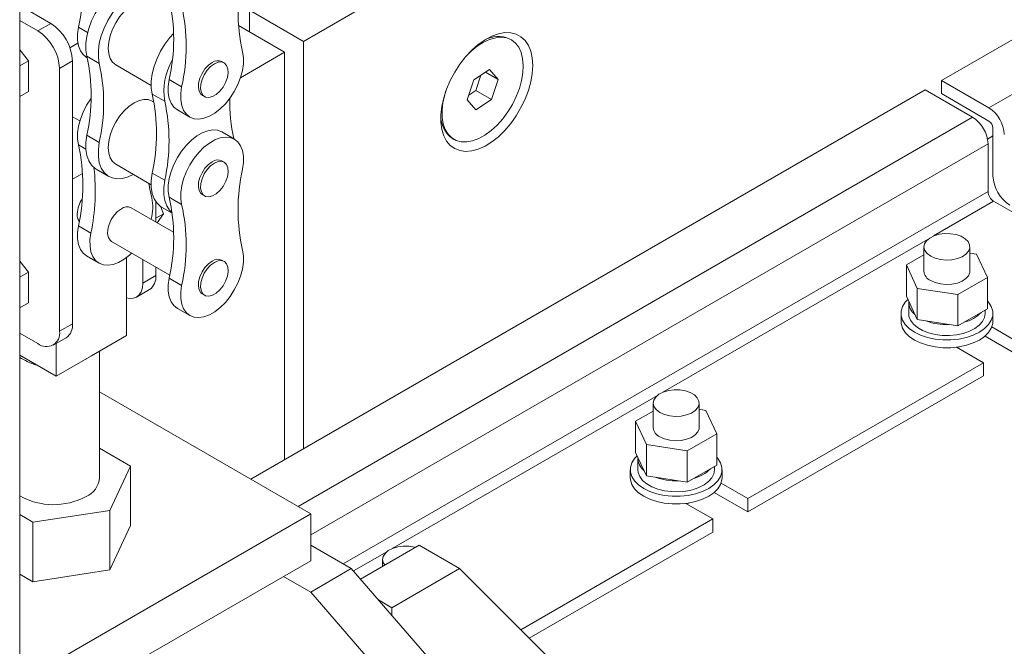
# Model space of a CAD drawing. Header units: millimetres. Extents: x 525 to 29324, y 175 to 20618.
# Tile 448 of 588: x 24869 to 25127, y 12069 to 12233. Entities that reach past the tile are written whole.
import ezdxf

# ---------------------------------------------------------------- set-up
doc = ezdxf.new("R2010")
doc.units = ezdxf.units.MM
doc.linetypes.add('SLD-Continua', pattern=[0])

msp = doc.modelspace()

# ---------------------------------------------------------------- linework, layer by layer
at = {"color": 7, "linetype": 'SLD-Continua', "lineweight": 18, "ltscale": 35}
for p, q in [((25265.52, 12413.29), (24943.55, 12227.46)), ((25265.52, 12413.29), (24943.55, 12227.46)), ((25265.52, 12413.29), (24943.55, 12227.46)), ((24869.42, 11460.08), (24869.42, 12358.39)), ((25161.1, 12246.61), (25110.19, 12217.23)), ((24869.42, 12236.82), (24877.55, 12232.13)), ((24943.55, 12227.46), (24929.41, 12235.63)), ((24929.41, 12235.63), (24929.41, 12229.91)), ((24943.55, 12227.46), (24929.41, 12235.63)), ((24929.41, 12235.63), (24929.41, 12229.91)), ((24943.55, 12227.46), (24929.41, 12235.63)), ((24929.41, 12235.63), (24929.41, 12229.91)), ((24869.42, 12232.93), (24874.19, 12230.18)), ((24874.19, 12230.18), (24877.55, 12232.13)), ((24884.75, 12231.14), (24887.15, 12229.75)), ((24938.6, 12224.61), (24926.56, 12231.56)), ((24938.6, 12224.61), (24926.56, 12231.56)), ((24938.6, 12224.61), (24926.56, 12231.56)), ((25161.1, 12232.33), (25122.57, 12210.09)), ((24882.54, 12225.8), (24884.61, 12226.99)), ((24943.55, 12227.46), (24943.55, 12121.05)), ((24943.55, 12227.46), (24943.55, 12121.05)), ((24943.55, 12227.46), (24943.55, 12121.05)), ((24997.84, 12227.85), (24997.48, 12228.05)), ((24997.84, 12227.85), (24997.48, 12228.05)), ((24997.84, 12227.85), (24997.48, 12228.05)), ((24871.71, 12222.39), (24869.42, 12225.24)), ((24886.89, 12223.27), (24887.05, 12223.18)), ((24886.95, 12223.55), (24890.22, 12221.67)), ((24938.6, 12224.61), (24927.1, 12217.97)), ((24938.6, 12224.61), (24927.1, 12217.97)), ((24938.6, 12224.61), (24927.1, 12217.97)), ((24938.6, 12118.19), (24938.6, 12224.61)), ((24938.6, 12118.19), (24938.6, 12224.61)), ((24938.6, 12118.19), (24938.6, 12224.61)), ((24871.71, 12222.39), (24869.42, 12221.07)), ((24871.71, 12214.37), (24871.71, 12222.39)), ((24883.21, 12222.33), (24879.84, 12220.39)), ((24883.21, 12222.33), (24883.21, 12153.73)), ((24894.51, 12221.3), (24903.77, 12215.96)), ((24922.81, 12221.85), (24922.22, 12222.18)), ((24879.84, 12220.39), (24879.84, 12151.79)), ((24992.13, 12220.13), (24988.06, 12217.45)), ((24992.13, 12220.13), (24988.06, 12217.45)), ((24992.13, 12220.13), (24988.06, 12217.45)), ((24988.52, 12214.63), (24989.89, 12218.65)), ((24988.52, 12214.63), (24989.89, 12218.65)), ((24988.52, 12214.63), (24989.89, 12218.65)), ((24991.1, 12219.45), (24994.41, 12217.53)), ((24991.1, 12219.45), (24994.41, 12217.53)), ((24991.1, 12219.45), (24994.41, 12217.53)), ((24994.41, 12217.53), (24992.13, 12220.13)), ((24994.41, 12217.53), (24992.13, 12220.13)), ((24994.41, 12217.53), (24992.13, 12220.13)), ((24911.72, 12215.57), (24908.45, 12217.46)), ((24988.06, 12217.45), (24986.27, 12212.18)), ((24988.06, 12217.45), (24986.27, 12212.18)), ((24988.06, 12217.45), (24986.27, 12212.18)), ((24992.62, 12212.26), (24994.41, 12217.53)), ((24992.62, 12212.26), (24994.41, 12217.53)), ((24992.62, 12212.26), (24994.41, 12217.53)), ((25110.19, 12217.23), (25122.57, 12210.09)), ((25110.19, 12213.8), (25110.19, 12217.23)), ((24871.71, 12214.37), (24869.42, 12213.05)), ((24907.32, 12211.8), (24904.05, 12213.69)), ((24917.13, 12213.36), (24917.72, 12213.02)), ((25105.95, 12214.78), (24929.78, 12113.1)), ((24986.69, 12213.43), (24988.52, 12214.63)), ((24986.69, 12213.43), (24988.52, 12214.63)), ((24986.69, 12213.43), (24988.52, 12214.63)), ((24988.52, 12214.63), (24992.62, 12212.26)), ((24988.52, 12214.63), (24992.62, 12212.26)), ((24988.52, 12214.63), (24992.62, 12212.26)), ((25118.32, 12207.64), (25105.95, 12214.78)), ((25110.19, 12213.8), (25122.57, 12206.66)), ((24904.51, 12211.6), (24904.04, 12211.87)), ((24986.27, 12212.18), (24988.55, 12209.59)), ((24986.27, 12212.18), (24988.55, 12209.59)), ((24986.27, 12212.18), (24988.55, 12209.59)), ((24988.55, 12209.59), (24992.62, 12212.26)), ((24988.55, 12209.59), (24992.62, 12212.26)), ((24988.55, 12209.59), (24992.62, 12212.26)), ((24910.6, 12209.59), (24913.87, 12207.7)), ((24885.12, 12206.68), (24883.21, 12207.78)), ((25118.32, 12207.64), (24942.16, 12105.96)), ((24886.95, 12202.93), (24890.22, 12201.04)), ((24925.49, 12201.91), (24922.22, 12203.8)), ((25123.63, 12202.78), (25122.21, 12201.96)), ((25123.63, 12204.83), (25123.63, 12192.38)), ((24884.75, 12200.43), (24886.69, 12199.3)), ((25122.35, 12200.67), (24945.44, 12098.56)), ((24982.49, 12202.07), (24982.84, 12201.87)), ((24982.49, 12202.07), (24982.84, 12201.87)), ((24982.49, 12202.07), (24982.84, 12201.87)), ((25122.35, 12188.22), (25122.35, 12200.67)), ((24894.51, 12195.37), (24903.77, 12190.03)), ((24922.81, 12195.92), (24922.22, 12196.26)), ((24883.21, 12191.46), (24885.86, 12192.99)), ((24889.41, 12194.06), (24892.67, 12192.18)), ((24907.32, 12191.18), (24904.05, 12193.06)), ((24917.13, 12187.43), (24917.72, 12187.09)), ((25122.35, 12188.22), (24953.91, 12091.01)), ((24904.96, 12185.65), (24904.96, 12180.29)), ((24911.72, 12184.86), (24908.45, 12186.75)), ((25123.81, 12185.69), (25108.13, 12176.64)), ((25158.98, 12165.39), (25123.81, 12185.69)), ((24909.62, 12177.6), (24898.52, 12184.01)), ((24906.95, 12182.44), (24904.96, 12181.3)), ((24906.95, 12182.44), (24905.3, 12180.09)), ((24906.2, 12184.39), (24906.95, 12182.44)), ((24906.24, 12184.27), (24906.31, 12184.31)), ((24906.5, 12184.19), (24909.26, 12182.6)), ((24884.75, 12179.28), (24888.02, 12177.4)), ((24893.43, 12175.18), (24908.61, 12166.42)), ((25106.71, 12175.82), (25037.42, 12135.83)), ((25105.61, 12173.81), (25105.61, 12167.44)), ((25117.61, 12167.44), (25117.61, 12173.81)), ((25119.36, 12171.91), (25117.61, 12172.18)), ((25122.2, 12165.8), (25119.36, 12171.91)), ((24871.71, 12167.19), (24869.42, 12170.03)), ((24886.89, 12171.41), (24890.16, 12169.53)), ((24897.35, 12171.03), (24897.35, 12150.62)), ((24901.59, 12170.47), (24901.59, 12164.34)), ((24922.81, 12169.99), (24922.22, 12170.33)), ((25105.61, 12171.73), (25101.01, 12169.07)), ((24871.71, 12167.19), (24869.42, 12165.86)), ((24871.71, 12159.17), (24871.71, 12167.19)), ((24904.96, 12168.52), (24904.96, 12166.29)), ((25101.01, 12169.07), (25103.85, 12162.96)), ((25101.01, 12169.07), (25101.01, 12160.91)), ((24901.59, 12164.34), (24904.96, 12166.29)), ((24911.72, 12163.72), (24908.45, 12165.6)), ((25114.44, 12161.32), (25122.2, 12165.8)), ((25122.2, 12165.8), (25122.2, 12157.63)), ((24899.94, 12160.68), (24903.3, 12162.62)), ((24917.13, 12161.5), (24917.72, 12161.16)), ((25103.85, 12162.96), (25114.44, 12161.32)), ((25103.85, 12162.96), (25103.85, 12154.79)), ((24871.71, 12159.17), (24869.42, 12157.85)), ((25101.01, 12160.91), (25103.85, 12154.79)), ((25101.61, 12159.27), (25101.61, 12156.41)), ((25114.44, 12161.32), (25114.44, 12153.15)), ((24910.6, 12157.73), (24913.87, 12155.85)), ((25099.61, 12156.41), (25099.61, 12154.37)), ((25114.44, 12153.15), (25122.2, 12157.63)), ((25121.61, 12156.41), (25121.61, 12157.29)), ((25123.61, 12154.37), (25123.61, 12156.41)), ((25103.85, 12154.79), (25114.44, 12153.15)), ((24874.19, 12148.52), (24869.42, 12151.27)), ((24879.84, 12151.79), (24883.21, 12153.73)), ((25123.33, 12152.91), (25130.34, 12148.86)), ((24878.18, 12148.12), (24881.55, 12150.07)), ((24888.16, 12145.32), (24897.35, 12150.62)), ((25121.56, 12150.5), (25130.34, 12145.44)), ((24878.97, 12148.58), (24878.97, 12140.01)), ((24890.26, 12113.46), (24890.26, 12146.53)), ((25121.15, 12143.55), (25114.14, 12147.6)), ((25114.27, 12147.53), (25114.88, 12147.71)), ((24869.42, 12145.52), (24872.74, 12143.6)), ((24872.74, 12143.6), (24878.97, 12140.01)), ((24878.97, 12140.01), (24888.16, 12145.32)), ((24886.86, 12144.56), (24886.63, 12144.43)), ((25121.15, 12143.55), (25059.63, 12108.05)), ((25121.15, 12143.55), (25121.15, 12140.13)), ((24873.53, 12143.15), (24873.53, 12143.03)), ((24873.88, 12142.95), (24873.53, 12143.03)), ((25121.15, 12140.13), (25059.63, 12104.63)), ((24945.44, 12104.07), (24890.26, 12135.91)), ((25036, 12135.01), (24966.71, 12095.01)), ((25034.89, 12130.92), (25030.3, 12128.26)), ((25034.89, 12133), (25034.89, 12126.62)), ((25046.89, 12126.62), (25046.89, 12133)), ((25048.65, 12131.1), (25046.89, 12131.37)), ((25051.49, 12124.99), (25048.65, 12131.1)), ((25030.3, 12128.26), (25033.14, 12122.15)), ((25030.3, 12128.26), (25030.3, 12120.1)), ((25043.73, 12120.51), (25051.49, 12124.99)), ((25051.49, 12124.99), (25051.49, 12116.82)), ((24898.34, 12116.57), (24890.26, 12121.23)), ((25033.14, 12122.15), (25043.73, 12120.51)), ((25033.14, 12122.15), (25033.14, 12113.98)), ((25043.73, 12120.51), (25043.73, 12112.34)), ((25030.3, 12120.1), (25033.14, 12113.98)), ((25030.89, 12118.46), (25030.89, 12115.6)), ((24892.96, 12104.98), (24898.34, 12116.57)), ((24898.34, 12116.57), (24898.34, 12101.05)), ((25028.89, 12115.6), (25028.89, 12113.56)), ((25043.73, 12112.34), (25051.49, 12116.82)), ((25050.89, 12115.6), (25050.89, 12116.48)), ((25052.89, 12113.56), (25052.89, 12115.6)), ((25033.14, 12113.98), (25043.73, 12112.34)), ((25052.62, 12112.09), (25059.63, 12108.05)), ((25050.85, 12109.69), (25059.63, 12104.63)), ((25059.63, 12108.05), (25059.63, 12104.63)), ((24872.88, 12101.88), (24892.96, 12104.98)), ((24892.96, 12104.98), (24892.96, 12089.47)), ((25050.44, 12102.74), (25043.43, 12106.79)), ((25043.56, 12106.71), (25044.17, 12106.9)), ((24869.42, 12060.2), (24945.44, 12104.07)), ((24869.42, 12103.87), (24872.88, 12101.88)), ((24945.44, 12091.82), (24945.44, 12104.07)), ((25050.44, 12102.74), (25000.32, 12073.82)), ((25050.44, 12102.74), (25050.44, 12099.32)), ((24872.88, 12101.88), (24872.88, 12086.36)), ((24892.96, 12089.47), (24898.34, 12101.05)), ((25050.44, 12099.32), (25002.49, 12071.65)), ((24945.44, 12095.9), (24956.04, 12089.78)), ((24973.72, 12095.9), (24958.4, 12087.06)), ((24984.33, 12089.77), (24973.72, 12095.9)), ((24965.29, 12094.2), (24956.57, 12089.17)), ((24964.18, 12092.19), (24964.18, 12090.39)), ((24869.42, 12047.95), (24945.44, 12091.82)), ((24945.44, 12083.66), (24956.04, 12089.78)), ((24956.04, 12089.78), (25012.61, 12024.46)), ((24984.33, 12089.77), (24966.65, 12079.57)), ((25023.22, 12050.97), (24984.33, 12089.77)), ((24869.42, 12088.36), (24872.88, 12086.36)), ((24872.88, 12086.36), (24892.96, 12089.47)), ((24938.36, 12087.74), (24945.44, 12083.66)), ((24945.44, 12083.66), (25002, 12018.34)), ((24966.65, 12079.57), (24963.12, 12081.61)), ((24966.65, 12079.57), (24966.65, 12077.53))]:
    msp.add_line(p, q, dxfattribs=at)
at = {"color": 7, "linetype": 'SLD-Continua', "lineweight": 18, "ltscale": 35, "flags": 128}
for points in [[(24901.12, 12243.41), (24900.46, 12243.48), (24899.04, 12243.38), (24897.55, 12242.96), (24896.01, 12242.22), (24894.47, 12241.18), (24892.98, 12239.88), (24891.56, 12238.35), (24890.27, 12236.63), (24889.14, 12234.77), (24888.19, 12232.82), (24887.45, 12230.82), (24886.95, 12228.85), (24886.7, 12226.95), (24886.7, 12225.16), (24886.95, 12223.55)], [(24903.78, 12241.6), (24903.72, 12241.6), (24902.31, 12241.5), (24900.81, 12241.07), (24899.28, 12240.33), (24897.74, 12239.3), (24896.24, 12238), (24894.83, 12236.47), (24893.54, 12234.75), (24892.4, 12232.88), (24891.45, 12230.93), (24890.72, 12228.94), (24890.22, 12226.96), (24889.97, 12225.06), (24889.97, 12223.28), (24890.22, 12221.67)], [(24904.04, 12237.8), (24903.02, 12238.17), (24901.85, 12238.22), (24900.59, 12237.93), (24899.28, 12237.32), (24897.96, 12236.42), (24896.7, 12235.24), (24895.53, 12233.85), (24894.51, 12232.3), (24893.68, 12230.63), (24893.05, 12228.93), (24892.67, 12227.25), (24892.54, 12225.66), (24892.67, 12224.22), (24893.05, 12222.98), (24893.68, 12221.99), (24894.51, 12221.3), (24894.51, 12221.3)], [(24884.75, 12231.14), (24884.51, 12229.38), (24884.52, 12227.73), (24884.78, 12226.26), (24885.27, 12225), (24885.99, 12223.99), (24886.89, 12223.27)], [(24909.56, 12229.49), (24908.66, 12228.48), (24907.37, 12226.76), (24906.23, 12224.9), (24905.29, 12222.95), (24904.55, 12220.96), (24904.05, 12218.98), (24903.8, 12217.08), (24903.8, 12215.3), (24904.05, 12213.69)], [(25003.41, 12221.18), (25003.29, 12223.13), (25002.91, 12224.89), (25002.28, 12226.42), (25001.42, 12227.69), (25000.35, 12228.67), (24999.08, 12229.35), (24997.66, 12229.71), (24996.1, 12229.73), (24994.44, 12229.43), (24992.71, 12228.8), (24990.96, 12227.86), (24989.21, 12226.64), (24987.52, 12225.14), (24985.9, 12223.42), (24984.4, 12221.5), (24983.06, 12219.42), (24981.89, 12217.24), (24980.92, 12214.99), (24980.17, 12212.73), (24979.67, 12210.49), (24979.41, 12208.34), (24979.41, 12206.32), (24979.67, 12204.46), (24980.17, 12202.81), (24980.92, 12201.41), (24981.89, 12200.28), (24983.06, 12199.44), (24984.4, 12198.92), (24985.9, 12198.73), (24987.52, 12198.87), (24989.21, 12199.34), (24990.96, 12200.12), (24992.71, 12201.21), (24994.44, 12202.57), (24996.1, 12204.19), (24997.66, 12206.01), (24999.08, 12208.02), (25000.35, 12210.15), (25001.42, 12212.37), (25002.28, 12214.64), (25002.91, 12216.89), (25003.29, 12219.09), (25003.41, 12221.18)], [(25003.41, 12221.18), (25003.29, 12223.13), (25002.91, 12224.89), (25002.28, 12226.42), (25001.42, 12227.69), (25000.35, 12228.67), (24999.08, 12229.35), (24997.66, 12229.71), (24996.1, 12229.73), (24994.44, 12229.43), (24992.71, 12228.8), (24990.96, 12227.86), (24989.21, 12226.64), (24987.52, 12225.14), (24985.9, 12223.42), (24984.4, 12221.5), (24983.06, 12219.42), (24981.89, 12217.24), (24980.92, 12214.99), (24980.17, 12212.73), (24979.67, 12210.49), (24979.41, 12208.34), (24979.41, 12206.32), (24979.67, 12204.46), (24980.17, 12202.81), (24980.92, 12201.41), (24981.89, 12200.28), (24983.06, 12199.44), (24984.4, 12198.92), (24985.9, 12198.73), (24987.52, 12198.87), (24989.21, 12199.34), (24990.96, 12200.12), (24992.71, 12201.21), (24994.44, 12202.57), (24996.1, 12204.19), (24997.66, 12206.01), (24999.08, 12208.02), (25000.35, 12210.15), (25001.42, 12212.37), (25002.28, 12214.64), (25002.91, 12216.89), (25003.29, 12219.09), (25003.41, 12221.18)], [(25003.41, 12221.18), (25003.29, 12223.13), (25002.91, 12224.89), (25002.28, 12226.42), (25001.42, 12227.69), (25000.35, 12228.67), (24999.08, 12229.35), (24997.66, 12229.71), (24996.1, 12229.73), (24994.44, 12229.43), (24992.71, 12228.8), (24990.96, 12227.86), (24989.21, 12226.64), (24987.52, 12225.14), (24985.9, 12223.42), (24984.4, 12221.5), (24983.06, 12219.42), (24981.89, 12217.24), (24980.92, 12214.99), (24980.17, 12212.73), (24979.67, 12210.49), (24979.41, 12208.34), (24979.41, 12206.32), (24979.67, 12204.46), (24980.17, 12202.81), (24980.92, 12201.41), (24981.89, 12200.28), (24983.06, 12199.44), (24984.4, 12198.92), (24985.9, 12198.73), (24987.52, 12198.87), (24989.21, 12199.34), (24990.96, 12200.12), (24992.71, 12201.21), (24994.44, 12202.57), (24996.1, 12204.19), (24997.66, 12206.01), (24999.08, 12208.02), (25000.35, 12210.15), (25001.42, 12212.37), (25002.28, 12214.64), (25002.91, 12216.89), (25003.29, 12219.09), (25003.41, 12221.18)], [(24985.95, 12223.48), (24987.35, 12224.88), (24988.94, 12226.19), (24990.56, 12227.23), (24992.17, 12227.98), (24993.75, 12228.42), (24995.24, 12228.55), (24996.62, 12228.35), (24997.85, 12227.84), (24998.91, 12227.02), (24999.76, 12225.92), (25000.39, 12224.56), (25000.79, 12222.97), (25000.95, 12221.19), (25000.85, 12219.27), (25000.51, 12217.24), (24999.93, 12215.15), (24999.12, 12213.06), (24998.11, 12211.01), (24996.92, 12209.04), (24995.57, 12207.22), (24994.1, 12205.57), (24992.54, 12204.15), (24990.93, 12202.97), (24989.31, 12202.07), (24987.71, 12201.47), (24986.17, 12201.19), (24984.73, 12201.22), (24983.42, 12201.58), (24982.28, 12202.24), (24981.32, 12203.21), (24980.57, 12204.44), (24980.06, 12205.92), (24979.78, 12207.61), (24979.75, 12209.47), (24979.97, 12211.45), (24980.43, 12213.52), (24980.68, 12214.34)], [(24985.95, 12223.48), (24987.35, 12224.88), (24988.94, 12226.19), (24990.56, 12227.23), (24992.17, 12227.98), (24993.75, 12228.42), (24995.24, 12228.55), (24996.62, 12228.35), (24997.85, 12227.84), (24998.91, 12227.02), (24999.76, 12225.92), (25000.39, 12224.56), (25000.79, 12222.97), (25000.95, 12221.19), (25000.85, 12219.27), (25000.51, 12217.24), (24999.93, 12215.15), (24999.12, 12213.06), (24998.11, 12211.01), (24996.92, 12209.04), (24995.57, 12207.22), (24994.1, 12205.57), (24992.54, 12204.15), (24990.93, 12202.97), (24989.31, 12202.07), (24987.71, 12201.47), (24986.17, 12201.19), (24984.73, 12201.22), (24983.42, 12201.58), (24982.28, 12202.24), (24981.32, 12203.21), (24980.57, 12204.44), (24980.06, 12205.92), (24979.78, 12207.61), (24979.75, 12209.47), (24979.97, 12211.45), (24980.43, 12213.52), (24980.68, 12214.34)], [(24985.95, 12223.48), (24987.35, 12224.88), (24988.94, 12226.19), (24990.56, 12227.23), (24992.17, 12227.98), (24993.75, 12228.42), (24995.24, 12228.55), (24996.62, 12228.35), (24997.85, 12227.84), (24998.91, 12227.02), (24999.76, 12225.92), (25000.39, 12224.56), (25000.79, 12222.97), (25000.95, 12221.19), (25000.85, 12219.27), (25000.51, 12217.24), (24999.93, 12215.15), (24999.12, 12213.06), (24998.11, 12211.01), (24996.92, 12209.04), (24995.57, 12207.22), (24994.1, 12205.57), (24992.54, 12204.15), (24990.93, 12202.97), (24989.31, 12202.07), (24987.71, 12201.47), (24986.17, 12201.19), (24984.73, 12201.22), (24983.42, 12201.58), (24982.28, 12202.24), (24981.32, 12203.21), (24980.57, 12204.44), (24980.06, 12205.92), (24979.78, 12207.61), (24979.75, 12209.47), (24979.97, 12211.45), (24980.43, 12213.52), (24980.68, 12214.34)], [(24911.72, 12215.57), (24911.48, 12213.81), (24911.49, 12212.17), (24911.75, 12210.69), (24912.24, 12209.43), (24912.96, 12208.42), (24913.88, 12207.69), (24914.98, 12207.27), (24916.21, 12207.16), (24917.56, 12207.38), (24918.96, 12207.9), (24920.39, 12208.73), (24921.8, 12209.82), (24923.14, 12211.16), (24924.37, 12212.69), (24925.47, 12214.38), (24926.39, 12216.17), (24927.11, 12218.01), (24927.61, 12219.84), (24927.86, 12221.61), (24927.87, 12223.27), (24927.63, 12224.75)], [(24919.68, 12221.93), (24918.7, 12221.22), (24917.8, 12220.25), (24917.04, 12219.09), (24916.48, 12217.84), (24916.15, 12216.58), (24916.08, 12215.41), (24916.28, 12214.42), (24916.73, 12213.67), (24917.13, 12213.36)], [(24920.26, 12221.59), (24919.29, 12220.88), (24918.39, 12219.91), (24917.63, 12218.75), (24917.06, 12217.5), (24916.73, 12216.24), (24916.67, 12215.07), (24916.87, 12214.08), (24917.32, 12213.33), (24917.99, 12212.89), (24918.83, 12212.79), (24919.77, 12213.03), (24920.75, 12213.59), (24921.7, 12214.45), (24922.54, 12215.52), (24923.21, 12216.73), (24923.66, 12218), (24923.86, 12219.22), (24923.79, 12220.32), (24923.46, 12221.19), (24922.9, 12221.79), (24922.13, 12222.07), (24921.23, 12222), (24920.26, 12221.59)], [(24908.45, 12217.46), (24908.22, 12215.7), (24908.22, 12214.05), (24908.48, 12212.58), (24908.97, 12211.32), (24909.69, 12210.31), (24910.6, 12209.59)], [(24888.05, 12212.55), (24888.01, 12212.49), (24886.91, 12210.8), (24885.99, 12209.01), (24885.27, 12207.17), (24884.78, 12205.34), (24884.52, 12203.57), (24884.51, 12201.91), (24884.75, 12200.43)], [(24904.04, 12211.87), (24903.02, 12212.24), (24901.85, 12212.29), (24900.59, 12212), (24899.28, 12211.4), (24897.96, 12210.49), (24896.7, 12209.32), (24895.53, 12207.93), (24894.51, 12206.37), (24893.68, 12204.71), (24893.05, 12203), (24892.67, 12201.32), (24892.54, 12199.73), (24892.67, 12198.29), (24893.05, 12197.05), (24893.68, 12196.06), (24894.51, 12195.37), (24894.51, 12195.37)], [(24886.95, 12202.93), (24886.7, 12201.02), (24886.7, 12199.24), (24886.95, 12197.63), (24887.45, 12196.23), (24888.19, 12195.09), (24889.14, 12194.23), (24889.41, 12194.06)], [(24922.22, 12203.8), (24922.2, 12203.81), (24921.11, 12204.23), (24919.87, 12204.34), (24918.53, 12204.12), (24917.12, 12203.6), (24915.7, 12202.77), (24914.29, 12201.68), (24912.95, 12200.34), (24911.71, 12198.81), (24910.61, 12197.12), (24909.69, 12195.33), (24908.97, 12193.49), (24908.48, 12191.66), (24908.22, 12189.89), (24908.22, 12188.23), (24908.45, 12186.75)], [(24890.22, 12201.04), (24889.97, 12199.14), (24889.97, 12197.36), (24890.22, 12195.75), (24890.72, 12194.35), (24891.45, 12193.2), (24892.4, 12192.35), (24893.54, 12191.79), (24894.83, 12191.56), (24896.24, 12191.66), (24897.74, 12192.09), (24899.09, 12192.73)], [(24927.63, 12194.04), (24927.87, 12195.8), (24927.86, 12197.45), (24927.61, 12198.92), (24927.11, 12200.18), (24926.39, 12201.19), (24925.47, 12201.92), (24924.37, 12202.34), (24923.14, 12202.45), (24921.8, 12202.24), (24920.39, 12201.71), (24918.96, 12200.89), (24917.56, 12199.79), (24916.21, 12198.46), (24914.98, 12196.92), (24913.88, 12195.23), (24912.96, 12193.44), (24912.24, 12191.6), (24911.75, 12189.77), (24911.49, 12188), (24911.48, 12186.35), (24911.72, 12184.86)], [(24919.68, 12196), (24918.7, 12195.29), (24917.8, 12194.32), (24917.04, 12193.16), (24916.48, 12191.91), (24916.15, 12190.65), (24916.08, 12189.48), (24916.28, 12188.49), (24916.73, 12187.74), (24917.13, 12187.43)], [(24920.26, 12195.67), (24919.29, 12194.95), (24918.39, 12193.98), (24917.63, 12192.83), (24917.06, 12191.57), (24916.73, 12190.32), (24916.67, 12189.15), (24916.87, 12188.15), (24917.32, 12187.41), (24917.99, 12186.96), (24918.83, 12186.86), (24919.77, 12187.1), (24920.75, 12187.67), (24921.7, 12188.52), (24922.54, 12189.59), (24923.21, 12190.8), (24923.66, 12192.07), (24923.86, 12193.3), (24923.79, 12194.39), (24923.46, 12195.27), (24922.9, 12195.86), (24922.13, 12196.14), (24921.23, 12196.07), (24920.26, 12195.67)], [(24904.05, 12193.06), (24903.8, 12191.16), (24903.8, 12189.37), (24904.05, 12187.76), (24904.55, 12186.37), (24905.29, 12185.22), (24906.23, 12184.36), (24906.5, 12184.19)], [(24903.93, 12186.58), (24903.42, 12188.89), (24903.17, 12190.37)], [(24907.32, 12191.18), (24907.06, 12189.27), (24907.06, 12187.49), (24907.32, 12185.88), (24907.82, 12184.48), (24908.55, 12183.34), (24909.25, 12182.66)], [(24893.43, 12175.18), (24893.03, 12175.5), (24892.58, 12176.24), (24892.38, 12177.24), (24892.45, 12178.41), (24892.77, 12179.66), (24893.34, 12180.92), (24894.1, 12182.07), (24895, 12183.04), (24895.97, 12183.76)], [(24884.75, 12179.28), (24884.51, 12177.52), (24884.52, 12175.88), (24884.78, 12174.4), (24885.27, 12173.14), (24885.99, 12172.13), (24886.89, 12171.41)], [(24888.02, 12177.4), (24887.78, 12175.63), (24887.79, 12173.99), (24888.04, 12172.52), (24888.54, 12171.25), (24889.26, 12170.25), (24890.18, 12169.52), (24891.27, 12169.09), (24892.51, 12168.99), (24893.85, 12169.2), (24895.26, 12169.73), (24896.69, 12170.55), (24898.09, 12171.65), (24898.65, 12172.17)], [(25107.36, 12171.36), (25108.55, 12170.83), (25109.93, 12170.49), (25111.42, 12170.35), (25112.91, 12170.43), (25114.33, 12170.73), (25115.57, 12171.21), (25116.57, 12171.87), (25117.25, 12172.64), (25117.58, 12173.49), (25117.53, 12174.35), (25117.11, 12175.19), (25116.35, 12175.93), (25115.28, 12176.55), (25113.99, 12176.99), (25112.54, 12177.23), (25111.04, 12177.26), (25109.57, 12177.07), (25108.23, 12176.68), (25107.1, 12176.1), (25106.26, 12175.38), (25105.75, 12174.57), (25105.61, 12173.7), (25105.84, 12172.85), (25106.44, 12172.05), (25107.36, 12171.36)], [(24911.72, 12163.72), (24911.48, 12161.95), (24911.49, 12160.31), (24911.75, 12158.84), (24912.24, 12157.57), (24912.96, 12156.56), (24913.88, 12155.84), (24914.98, 12155.41), (24916.21, 12155.31), (24917.56, 12155.52), (24918.96, 12156.05), (24920.39, 12156.87), (24921.8, 12157.97), (24923.14, 12159.3), (24924.37, 12160.84), (24925.47, 12162.53), (24926.39, 12164.32), (24927.11, 12166.16), (24927.61, 12167.99), (24927.86, 12169.76), (24927.87, 12171.41), (24927.63, 12172.9)], [(24919.68, 12170.08), (24918.7, 12169.36), (24917.8, 12168.39), (24917.04, 12167.24), (24916.48, 12165.98), (24916.15, 12164.73), (24916.08, 12163.56), (24916.28, 12162.56), (24916.73, 12161.82), (24917.13, 12161.5)], [(24920.26, 12169.74), (24919.29, 12169.02), (24918.39, 12168.05), (24917.63, 12166.9), (24917.06, 12165.64), (24916.73, 12164.39), (24916.67, 12163.22), (24916.87, 12162.22), (24917.32, 12161.48), (24917.99, 12161.04), (24918.83, 12160.93), (24919.77, 12161.17), (24920.75, 12161.74), (24921.7, 12162.59), (24922.54, 12163.66), (24923.21, 12164.88), (24923.66, 12166.14), (24923.86, 12167.37), (24923.79, 12168.46), (24923.46, 12169.34), (24922.9, 12169.94), (24922.13, 12170.21), (24921.23, 12170.14), (24920.26, 12169.74)], [(25107.36, 12164.99), (25108.55, 12164.45), (25109.93, 12164.11), (25111.42, 12163.97), (25112.91, 12164.06), (25114.33, 12164.35), (25115.57, 12164.84), (25116.57, 12165.49), (25117.25, 12166.26), (25117.58, 12167.11), (25117.61, 12167.44)], [(24897.35, 12160.47), (24898.1, 12160.32), (24899.08, 12160.36), (24899.94, 12160.68), (24900.64, 12161.26), (24901.16, 12162.09), (24901.49, 12163.13), (24901.59, 12164.34)], [(24908.45, 12165.6), (24908.22, 12163.84), (24908.22, 12162.2), (24908.48, 12160.72), (24908.97, 12159.46), (24909.69, 12158.45), (24910.6, 12157.73)], [(25101.4, 12160.06), (25100.73, 12159.34), (25100.01, 12158.2), (25099.65, 12157.01), (25099.65, 12155.81), (25100.01, 12154.62), (25100.73, 12153.48), (25101.78, 12152.44), (25103.12, 12151.51), (25104.72, 12150.74), (25106.53, 12150.13), (25108.5, 12149.72), (25110.56, 12149.51), (25112.65, 12149.51), (25114.71, 12149.72), (25116.68, 12150.13), (25118.49, 12150.74), (25120.09, 12151.51), (25121.44, 12152.44), (25122.48, 12153.48), (25123.2, 12154.62), (25123.56, 12155.81), (25123.56, 12157.01), (25123.2, 12158.2), (25122.48, 12159.34), (25122.2, 12159.66)], [(25101.61, 12156.41), (25101.68, 12155.69), (25102.09, 12154.63), (25102.84, 12153.63), (25103.9, 12152.73), (25105.23, 12151.96), (25106.79, 12151.35), (25108.52, 12150.92), (25110.36, 12150.68), (25112.24, 12150.65), (25114.1, 12150.82), (25115.87, 12151.19), (25117.49, 12151.74), (25118.9, 12152.46), (25120.05, 12153.32), (25120.91, 12154.29), (25121.43, 12155.33), (25121.61, 12156.41)], [(25099.61, 12154.37), (25099.65, 12153.77), (25100.01, 12152.58), (25100.73, 12151.44), (25101.78, 12150.4), (25103.12, 12149.47), (25104.72, 12148.7), (25106.53, 12148.09), (25108.5, 12147.68), (25110.56, 12147.47), (25112.65, 12147.47), (25114.71, 12147.68), (25116.68, 12148.09), (25118.49, 12148.7), (25120.09, 12149.47), (25121.44, 12150.4), (25122.48, 12151.44), (25123.2, 12152.58), (25123.56, 12153.77), (25123.61, 12154.37)], [(25036.65, 12130.55), (25037.84, 12130.02), (25039.22, 12129.68), (25040.71, 12129.54), (25042.2, 12129.62), (25043.62, 12129.92), (25044.86, 12130.4), (25045.86, 12131.06), (25046.54, 12131.83), (25046.87, 12132.68), (25046.82, 12133.54), (25046.4, 12134.38), (25045.64, 12135.12), (25044.57, 12135.74), (25043.28, 12136.18), (25041.83, 12136.42), (25040.33, 12136.45), (25038.86, 12136.26), (25037.52, 12135.87), (25036.39, 12135.29), (25035.55, 12134.57), (25035.04, 12133.76), (25034.9, 12132.89), (25035.13, 12132.04), (25035.73, 12131.24), (25036.65, 12130.55)], [(25036.65, 12124.18), (25037.84, 12123.64), (25039.22, 12123.3), (25040.71, 12123.16), (25042.2, 12123.25), (25043.62, 12123.54), (25044.86, 12124.03), (25045.86, 12124.68), (25046.54, 12125.45), (25046.87, 12126.3), (25046.89, 12126.62)], [(25030.69, 12119.25), (25030.02, 12118.53), (25029.3, 12117.39), (25028.94, 12116.2), (25028.94, 12115), (25029.3, 12113.81), (25030.02, 12112.67), (25031.06, 12111.63), (25032.41, 12110.7), (25034.01, 12109.93), (25035.82, 12109.32), (25037.79, 12108.91), (25039.85, 12108.7), (25041.94, 12108.7), (25044, 12108.91), (25045.97, 12109.32), (25047.78, 12109.93), (25049.38, 12110.7), (25050.72, 12111.63), (25051.77, 12112.67), (25052.49, 12113.81), (25052.85, 12115), (25052.85, 12116.2), (25052.49, 12117.39), (25051.77, 12118.53), (25051.49, 12118.85)], [(25030.89, 12115.6), (25030.97, 12114.88), (25031.38, 12113.82), (25032.13, 12112.82), (25033.19, 12111.92), (25034.52, 12111.15), (25036.08, 12110.54), (25037.81, 12110.11), (25039.64, 12109.87), (25041.53, 12109.84), (25043.39, 12110.01), (25045.16, 12110.38), (25046.78, 12110.93), (25048.19, 12111.65), (25049.34, 12112.51), (25050.2, 12113.48), (25050.72, 12114.52), (25050.89, 12115.6)], [(25028.89, 12113.56), (25028.94, 12112.96), (25029.3, 12111.77), (25030.02, 12110.63), (25031.06, 12109.59), (25032.41, 12108.66), (25034.01, 12107.89), (25035.82, 12107.28), (25037.79, 12106.87), (25039.85, 12106.66), (25041.94, 12106.66), (25044, 12106.87), (25045.97, 12107.28), (25047.78, 12107.89), (25049.38, 12108.66), (25050.72, 12109.59), (25051.77, 12110.63), (25052.49, 12111.77), (25052.85, 12112.96), (25052.89, 12113.56)], [(24972.73, 12095.33), (24972.57, 12095.37), (24971.12, 12095.61), (24969.62, 12095.64), (24968.15, 12095.45), (24966.81, 12095.06), (24965.68, 12094.48), (24964.84, 12093.76), (24964.33, 12092.95), (24964.19, 12092.08), (24964.42, 12091.23), (24964.75, 12090.72)]]:
    msp.add_lwpolyline(points, dxfattribs=at)
at = {"color": 7, "linetype": 'SLD-Continua', "lineweight": 18, "ltscale": 1225}
for centre, radius, start, end in [((24837.86, 12241.71), 48.07, 347.2941, 12.7059), ((24974.52, 12235.33), 48.07, 167.2941, 192.7059), ((24861.57, 12228.03), 48.07, 347.2941, 12.7059), ((24864.83, 12226.14), 48.07, 347.2941, 12.7059), ((24870.93, 12221.77), 12.29, 2.6023, 57.3977), ((24867.56, 12219.83), 12.29, 2.6023, 57.3977), ((24994.42, 12221.55), 7.18, 64.7649, 121.5459), ((24994.42, 12221.55), 7.18, 64.7649, 121.5459), ((24994.42, 12221.55), 7.18, 64.7649, 121.5459), ((24839.99, 12213.24), 48.08, 347.6159, 12.3841), ((24843.26, 12211.36), 48.08, 347.6159, 12.3841), ((24923.32, 12214.47), 16.22, 150.0556, 189.4845), ((24921.17, 12219.88), 2.54, 65.381, 125.9208), ((24857.09, 12203.37), 48.08, 347.6159, 12.3841), ((24860.35, 12201.49), 48.08, 347.6159, 12.3841), ((24965.91, 12211.2), 41.61, 178.023, 192.7757), ((24986.73, 12208.04), 7.33, 179.0691, 234.6554), ((24986.73, 12208.04), 7.33, 179.0691, 234.6554), ((24986.73, 12208.04), 7.33, 179.0691, 234.6554), ((25117.85, 12202.72), 8.75, 2.6023, 57.3977), ((25113.61, 12200.27), 8.75, 2.6023, 57.3977), ((25121.32, 12204.72), 2.3, 2.6023, 57.3977), ((24837.86, 12189.85), 48.07, 347.2941, 12.7059), ((24921.17, 12193.95), 2.54, 65.381, 125.9208), ((24836.76, 12188.33), 52.41, 347.9546, 6.7279), ((24974.52, 12183.47), 48.07, 167.2941, 192.7059), ((25133.24, 12192.82), 9.62, 182.6023, 237.3977), ((25125.53, 12188.37), 3.18, 182.6023, 237.3977), ((24892.33, 12182.03), 7.89, 146.4507, 177.526), ((24892.42, 12184.16), 11.76, 344.3807, 11.8852), ((24861.57, 12176.17), 48.07, 347.2941, 12.7059), ((24864.83, 12174.29), 48.07, 347.2941, 12.7059), ((24887.42, 12182.18), 2.98, 176.2183, 214.9178), ((24897.46, 12181.7), 2.54, 65.381, 125.9208), ((24921.17, 12168.02), 2.54, 65.381, 125.9208), ((25108.49, 12167.65), 2.89, 184.2098, 247.1238), ((24901.16, 12165.8), 3.84, 304.0523, 7.2552), ((25105.88, 12159.45), 4.26, 178.1084, 231.6994), ((25113.92, 12163.02), 9.17, 283.8487, 316.1337), ((25111.5, 12169.2), 15.7, 250.0027, 272.4155), ((24876.39, 12151.23), 3.49, 230.815, 9.2203), ((24879.4, 12153.25), 3.84, 304.0523, 7.2552), ((24878.44, 12159.03), 16.74, 237.4111, 252.9571), ((25037.77, 12126.84), 2.89, 184.2098, 247.1238), ((25035.17, 12118.64), 4.26, 178.1084, 231.6994), ((25043.21, 12122.21), 9.17, 283.8487, 316.1337), ((24884.41, 12113.95), 5.87, 293.4523, 355.2141), ((25040.79, 12128.39), 15.7, 250.0027, 272.4155), ((24878.28, 12124.54), 18.07, 240.6573, 297.9343)]:
    msp.add_arc(centre, radius, start, end, dxfattribs=at)

doc.saveas('drawing.dxf')
